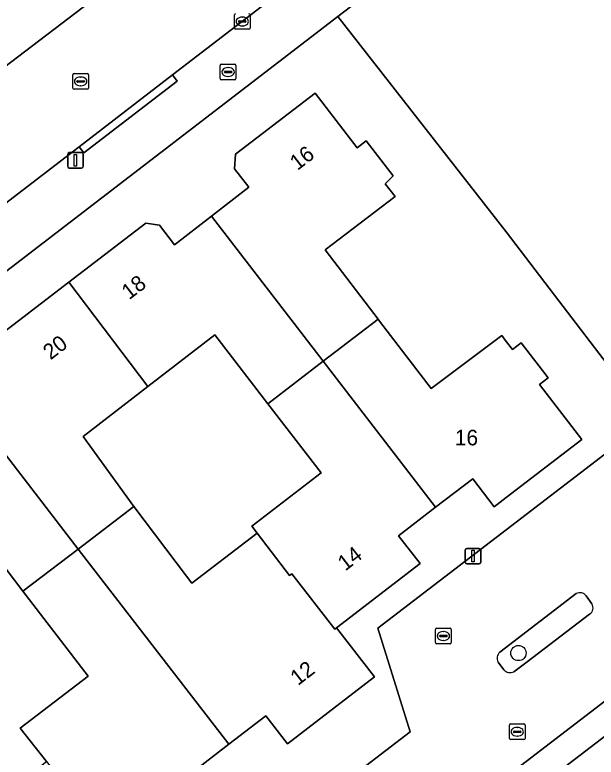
# Model space of a CAD drawing. Extents: x 159352 to 160617, y 385888 to 387323.
# Drawn here: x 159968.45 to 160005.77, y 386630 to 386677.7 of the extents above; entities that cross this region are included whole.
import ezdxf

# ---------------------------------------------------------------- set-up
doc = ezdxf.new("R2010")
doc.units = 0
for name, color, linetype in [('IMGEO_Boom', 7, 'Continuous'), ('IMGEO_Brandkraan', 7, 'Continuous'), ('IMGEO_Erf', 7, 'Continuous'), ('IMGEO_Hek', 7, 'Continuous'), ('IMGEO_Kolk', 7, 'Continuous'), ('IMGEO_Lichtmast', 7, 'Continuous'), ('IMGEO_Pand', 7, 'Continuous'), ('IMGEO_Pand_nummerreeks', 7, 'Continuous'), ('IMGEO_Rijbaan_lokaal_open', 7, 'Continuous'), ('IMGEO_Rioolput', 7, 'Continuous'), ('IMGEO_Verkeerseiland_groen', 7, 'Continuous'), ('IMGEO_Voetpad_open', 7, 'Continuous')]:
    doc.layers.add(name, color=color, linetype=linetype)

msp = doc.modelspace()

# ---------------------------------------------------------------- linework, layer by layer
at = {"layer": 'IMGEO_Boom'}
msp.add_circle((160000.784, 386636.686), 0.489, dxfattribs=at)
at = {"layer": 'IMGEO_Brandkraan'}
for p, q in [((159981.643, 386673.6), (159981.643, 386674.452)), ((159981.718, 386674.526), (159982.57, 386674.526)), ((159982.131, 386674.306), (159982.156, 386674.306)), ((159982.644, 386674.452), (159982.644, 386673.6)), ((159981.902, 386674.02), (159981.902, 386674.032)), ((159982.34, 386673.983), (159981.942, 386673.983)), ((159981.945, 386674.069), (159982.343, 386674.069)), ((159982.386, 386674.032), (159982.386, 386674.02)), ((159982.57, 386673.526), (159981.718, 386673.526)), ((159982.154, 386673.746), (159982.129, 386673.746))]:
    msp.add_line(p, q, dxfattribs=at)
for points in [[(159981.643, 386673.6), (159981.643, 386674.452)], [(159981.718, 386674.526), (159982.57, 386674.526)], [(159982.644, 386674.452), (159982.644, 386673.6)], [(159982.57, 386673.526), (159981.718, 386673.526)]]:
    msp.add_lwpolyline(points, dxfattribs=at)
for centre, radius, start, end in [((159981.72, 386674.45), 0.0765, 91.552, 178.448), ((159981.72, 386674.45), 0.0765, 91.552, 178.448), ((159982.568, 386674.45), 0.0765, 1.552, 88.448), ((159982.568, 386674.45), 0.0765, 1.552, 88.448), ((159981.942, 386674.029), 0.0403, 85.8775, 175.7526), ((159981.939, 386674.019), 0.0366, 178.938, 274.7102), ((159982.343, 386674.026), 0.043, 264.8664, 352.4533), ((159982.347, 386674.031), 0.0386, 1.7309, 96.639), ((159981.72, 386673.602), 0.0765, 181.552, 268.448), ((159981.72, 386673.602), 0.0765, 181.552, 268.448), ((159982.568, 386673.602), 0.0765, 271.552, 358.448), ((159982.568, 386673.602), 0.0765, 271.552, 358.448)]:
    msp.add_arc(centre, radius, start, end, dxfattribs=at)
for centre, major_axis, ratio, start_param, end_param in [((159982.13, 386674.026), (-0.387, 0.002), 0.722429, 4.712389, 7.853982), ((159982.155, 386674.026), (-0.39, 0.002), 0.717154, 1.570796, 4.712389)]:
    msp.add_ellipse(centre, major_axis=major_axis, ratio=ratio, start_param=start_param, end_param=end_param, dxfattribs=at)
at = {"layer": 'IMGEO_Erf'}
for points in [[(160065.794, 386626.44), (160085.005, 386641.126), (160089.965, 386644.917), (160092.338, 386646.788), (160076.083, 386667.881), (160067.311, 386679.265), (160039.137, 386715.824), (160034.69, 386712.386), (160000, 386685.869), (159989.185, 386677.602), (160000, 386663.753), (160003.382, 386659.325), (160006.78, 386654.871), (160017.39, 386640.963), (160015.782, 386639.699), (160016.316, 386638.995), (160013.533, 386636.86), (160000, 386626.477)], [(160000, 386644.604), (160007.623, 386650.457), (160015.231, 386640.426), (160015.782, 386639.699), (160017.39, 386640.963), (160006.78, 386654.871), (160003.382, 386659.325), (160000, 386663.753), (159989.185, 386677.602), (159937.885, 386638.154)], [(159966.916, 386656.691), (159971.915, 386660.518), (159976.865, 386664.307), (159977.736, 386664.173), (159978.701, 386662.914), (159981.086, 386664.765), (159983.475, 386666.62), (159982.557, 386667.808), (159982.628, 386668.748), (159987.73, 386672.672), (159990.421, 386669.149), (159991.013, 386669.612), (159992.751, 386667.353), (159992.22, 386666.838), (159992.861, 386666.018), (159988.38, 386662.592), (159991.779, 386658.135), (159991.866, 386658.021), (159995.19, 386653.694), (159999.71, 386657.09), (160000, 386656.713), (160000.4, 386656.194), (160000.963, 386656.627), (160002.697, 386654.374), (160002.133, 386653.94), (160004.85, 386650.41), (160000, 386646.684), (159999.227, 386646.09), (159997.85, 386647.883), (159995.47, 386646.055), (159993.092, 386644.227), (159994.469, 386642.435), (159989.1, 386638.31), (159991.54, 386635.15), (159988.565, 386632.867), (159985.95, 386630.86), (159984.571, 386632.653), (159982.189, 386630.821), (159979.811, 386628.993)], [(159937.429, 386634.583), (159958.24, 386607.374), (159976.527, 386621.358), (159979.779, 386620.834), (159993.835, 386631.612), (159991.763, 386638.279), (160000, 386644.604)]]:
    msp.add_lwpolyline(points, dxfattribs=at)
for points in [[(159984.698, 386652.706), (159981.3, 386657.126), (159976.994, 386653.81), (159972.842, 386650.612), (159976.09, 386646.095), (159979.474, 386641.633), (159979.82, 386641.181), (159984.003, 386644.388), (159983.657, 386644.84), (159988.117, 386648.259)], [(159968.972, 386640.663), (159965.595, 386645.082), (159961.243, 386641.763), (159957.042, 386638.558), (159960.348, 386634.04), (159966.149, 386626.39), (159970.474, 386629.706), (159968.795, 386631.865), (159973.148, 386635.198)]]:
    msp.add_lwpolyline(points, close=True, dxfattribs=at)
at = {"layer": 'IMGEO_Hek'}
msp.add_lwpolyline([(159989.185, 386677.602), (160000, 386663.753), (160003.382, 386659.325)], dxfattribs=at)
at = {"layer": 'IMGEO_Kolk'}
for p, q in [((159982.552, 386676.847), (159982.552, 386677.699)), ((159983.553, 386677.699), (159983.553, 386676.847)), ((159982.811, 386677.267), (159982.811, 386677.279)), ((159983.249, 386677.23), (159982.851, 386677.23)), ((159982.854, 386677.316), (159983.252, 386677.316)), ((159983.04, 386677.553), (159983.065, 386677.553)), ((159983.295, 386677.279), (159983.295, 386677.267)), ((159983.479, 386676.773), (159982.627, 386676.773)), ((159983.063, 386676.993), (159983.038, 386676.993)), ((159995.466, 386637.355), (159995.466, 386638.207)), ((159995.541, 386638.281), (159996.393, 386638.281)), ((159995.954, 386638.061), (159995.979, 386638.061)), ((159996.467, 386638.207), (159996.467, 386637.355)), ((159995.725, 386637.775), (159995.725, 386637.787)), ((159996.163, 386637.738), (159995.765, 386637.738)), ((159995.768, 386637.824), (159996.166, 386637.824)), ((159996.209, 386637.787), (159996.209, 386637.775)), ((159996.393, 386637.281), (159995.541, 386637.281)), ((159995.977, 386637.501), (159995.952, 386637.501)), ((160000.208, 386631.201), (160000.208, 386632.053)), ((160000.283, 386632.127), (160001.135, 386632.127)), ((160000.696, 386631.907), (160000.721, 386631.907)), ((160001.209, 386632.053), (160001.209, 386631.201)), ((160000.467, 386631.621), (160000.467, 386631.633)), ((160000.905, 386631.584), (160000.507, 386631.584)), ((160000.51, 386631.67), (160000.908, 386631.67)), ((160000.951, 386631.633), (160000.951, 386631.621)), ((160001.135, 386631.127), (160000.283, 386631.127)), ((160000.719, 386631.347), (160000.694, 386631.347))]:
    msp.add_line(p, q, dxfattribs=at)
for points in [[(159982.552, 386676.847), (159982.552, 386677.699)], [(159983.553, 386677.699), (159983.553, 386676.847)], [(159983.479, 386676.773), (159982.627, 386676.773)], [(159995.466, 386637.355), (159995.466, 386638.207)], [(159995.541, 386638.281), (159996.393, 386638.281)], [(159996.467, 386638.207), (159996.467, 386637.355)], [(159996.393, 386637.281), (159995.541, 386637.281)], [(160000.208, 386631.201), (160000.208, 386632.053)], [(160000.283, 386632.127), (160001.135, 386632.127)], [(160001.209, 386632.053), (160001.209, 386631.201)], [(160001.135, 386631.127), (160000.283, 386631.127)]]:
    msp.add_lwpolyline(points, dxfattribs=at)
for centre, radius, start, end in [((159982.629, 386677.697), 0.0765, 91.552, 178.448), ((159982.629, 386677.697), 0.0765, 91.552, 178.448), ((159983.477, 386677.697), 0.0765, 1.552, 88.448), ((159983.477, 386677.697), 0.0765, 1.552, 88.448), ((159982.851, 386677.276), 0.0403, 85.8775, 175.7526), ((159982.848, 386677.266), 0.0366, 178.938, 274.7102), ((159983.252, 386677.273), 0.043, 264.8664, 352.4533), ((159983.256, 386677.278), 0.0386, 1.7309, 96.639), ((159982.629, 386676.849), 0.0765, 181.552, 268.448), ((159982.629, 386676.849), 0.0765, 181.552, 268.448), ((159983.477, 386676.849), 0.0765, 271.552, 358.448), ((159983.477, 386676.849), 0.0765, 271.552, 358.448), ((159995.543, 386638.205), 0.0765, 91.552, 178.448), ((159995.543, 386638.205), 0.0765, 91.552, 178.448), ((159996.391, 386638.205), 0.0765, 1.552, 88.448), ((159996.391, 386638.205), 0.0765, 1.552, 88.448), ((159995.765, 386637.784), 0.0403, 85.8775, 175.7526), ((159995.762, 386637.774), 0.0366, 178.938, 274.7102), ((159996.166, 386637.781), 0.043, 264.8664, 352.4533), ((159996.17, 386637.786), 0.0386, 1.7309, 96.639), ((159995.543, 386637.357), 0.0765, 181.552, 268.448), ((159995.543, 386637.357), 0.0765, 181.552, 268.448), ((159996.391, 386637.357), 0.0765, 271.552, 358.448), ((159996.391, 386637.357), 0.0765, 271.552, 358.448), ((160000.285, 386632.051), 0.0765, 91.552, 178.448), ((160000.285, 386632.051), 0.0765, 91.552, 178.448), ((160001.133, 386632.051), 0.0765, 1.552, 88.448), ((160001.133, 386632.051), 0.0765, 1.552, 88.448), ((160000.507, 386631.63), 0.0403, 85.8775, 175.7526), ((160000.504, 386631.62), 0.0366, 178.938, 274.7102), ((160000.908, 386631.627), 0.043, 264.8664, 352.4533), ((160000.912, 386631.632), 0.0386, 1.7309, 96.639), ((160000.285, 386631.203), 0.0765, 181.552, 268.448), ((160000.285, 386631.203), 0.0765, 181.552, 268.448), ((160001.133, 386631.203), 0.0765, 271.552, 358.448), ((160001.133, 386631.203), 0.0765, 271.552, 358.448)]:
    msp.add_arc(centre, radius, start, end, dxfattribs=at)
for centre, major_axis, ratio, start_param, end_param in [((159983.039, 386677.273), (-0.387, 0.002), 0.722429, 4.712389, 7.853982), ((159983.064, 386677.273), (-0.39, 0.002), 0.717154, 1.570796, 4.712389), ((159995.953, 386637.781), (-0.387, 0.002), 0.722429, 4.712389, 7.853982), ((159995.978, 386637.781), (-0.39, 0.002), 0.717154, 1.570796, 4.712389), ((160000.695, 386631.627), (-0.387, 0.002), 0.722429, 4.712389, 7.853982), ((160000.72, 386631.627), (-0.39, 0.002), 0.717154, 1.570796, 4.712389)]:
    msp.add_ellipse(centre, major_axis=major_axis, ratio=ratio, start_param=start_param, end_param=end_param, dxfattribs=at)
at = {"layer": 'IMGEO_Lichtmast'}
for p, q in [((159971.849, 386667.949), (159971.849, 386668.749)), ((159971.849, 386668.749), (159971.849, 386667.949)), ((159971.949, 386668.849), (159972.739, 386668.849)), ((159972.739, 386668.849), (159971.949, 386668.849)), ((159972.839, 386668.749), (159972.839, 386667.949)), ((159972.839, 386667.949), (159972.839, 386668.749)), ((159972.739, 386667.849), (159971.949, 386667.849)), ((159971.949, 386667.849), (159972.739, 386667.849)), ((159997.373, 386642.513), (159997.373, 386643.313)), ((159997.373, 386643.313), (159997.373, 386642.513)), ((159997.473, 386643.413), (159998.263, 386643.413)), ((159998.263, 386643.413), (159997.473, 386643.413)), ((159998.363, 386643.313), (159998.363, 386642.513)), ((159998.363, 386642.513), (159998.363, 386643.313)), ((159998.263, 386642.413), (159997.473, 386642.413)), ((159997.473, 386642.413), (159998.263, 386642.413))]:
    msp.add_line(p, q, dxfattribs=at)
for points in [[(159972.269, 386668.724), (159972.419, 386668.724), (159972.419, 386667.974), (159972.269, 386667.974), (159972.269, 386668.724)], [(159997.793, 386643.288), (159997.943, 386643.288), (159997.943, 386642.538), (159997.793, 386642.538), (159997.793, 386643.288)]]:
    msp.add_lwpolyline(points, dxfattribs=at)
for centre, start, end in [((159971.949, 386668.749), 90, 180), ((159971.949, 386668.749), 90, 180), ((159972.739, 386668.749), 0, 90), ((159972.739, 386668.749), 360, 90), ((159971.949, 386667.949), 180, 270), ((159971.949, 386667.949), 180, 270), ((159972.739, 386667.949), 270, 0), ((159972.739, 386667.949), 270, 0), ((159997.473, 386643.313), 90, 180), ((159997.473, 386643.313), 90, 180), ((159998.263, 386643.313), 0, 90), ((159998.263, 386643.313), 360, 90), ((159997.473, 386642.513), 180, 270), ((159997.473, 386642.513), 180, 270), ((159998.263, 386642.513), 270, 0), ((159998.263, 386642.513), 270, 0)]:
    msp.add_arc(centre, 0.1, start, end, dxfattribs=at)
at = {"layer": 'IMGEO_Pand'}
for points in [[(159991.779, 386658.135), (159988.38, 386662.592), (159992.861, 386666.018), (159992.22, 386666.838), (159992.751, 386667.353), (159991.013, 386669.612), (159990.421, 386669.149), (159987.73, 386672.672), (159982.628, 386668.748), (159982.557, 386667.808), (159983.475, 386666.62), (159981.086, 386664.765), (159988.258, 386655.436)], [(159984.698, 386652.706), (159988.258, 386655.436), (159981.086, 386664.765), (159978.701, 386662.914), (159977.736, 386664.173), (159976.865, 386664.307), (159971.915, 386660.518), (159976.994, 386653.81), (159981.3, 386657.126)], [(159976.994, 386653.81), (159971.915, 386660.518), (159966.916, 386656.691), (159966.819, 386655.753), (159967.752, 386654.512), (159965.347, 386652.681), (159972.52, 386643.37), (159976.09, 386646.095), (159972.842, 386650.612)], [(159988.258, 386655.436), (159995.47, 386646.055), (159997.85, 386647.883), (159999.227, 386646.09), (160000, 386646.684), (160004.85, 386650.41), (160002.133, 386653.94), (160002.697, 386654.374), (160000.963, 386656.627), (160000.4, 386656.194), (160000, 386656.713), (159999.71, 386657.09), (159995.19, 386653.694), (159991.866, 386658.021), (159991.779, 386658.135)], [(159988.258, 386655.436), (159984.698, 386652.706), (159988.117, 386648.259), (159983.657, 386644.84), (159984.003, 386644.388), (159986.091, 386641.665), (159986.227, 386641.769), (159988.989, 386638.225), (159989.1, 386638.31), (159994.469, 386642.435), (159993.092, 386644.227), (159995.47, 386646.055)], [(159968.972, 386640.663), (159972.52, 386643.37), (159965.347, 386652.681), (159962.981, 386650.88), (159962.048, 386652.112), (159961.147, 386652.268), (159956.187, 386648.474), (159961.243, 386641.763), (159965.595, 386645.082)], [(159986.227, 386641.769), (159986.091, 386641.665), (159984.003, 386644.388), (159979.82, 386641.181), (159979.474, 386641.633), (159976.09, 386646.095), (159972.52, 386643.37), (159982.189, 386630.821), (159984.571, 386632.653), (159985.95, 386630.86), (159988.565, 386632.867), (159991.54, 386635.15), (159989.1, 386638.31), (159988.989, 386638.225)], [(159982.189, 386630.821), (159972.52, 386643.37), (159968.972, 386640.663), (159973.148, 386635.198), (159968.795, 386631.865), (159970.474, 386629.706), (159975.702, 386622.984), (159978.567, 386625.185), (159981.19, 386627.2), (159979.811, 386628.993)]]:
    msp.add_lwpolyline(points, close=True, dxfattribs=at)
at = {"layer": 'IMGEO_Rijbaan_lokaal_open'}
for points in [[(159963.891, 386662.552), (159972.57, 386669.222), (159978.571, 386673.834), (159996.219, 386687.397), (160000, 386690.297), (160032.354, 386715.113)], [(160008.215, 386705.469), (160000.283, 386699.292), (160000, 386699.075), (159997.964, 386697.515), (159995.945, 386695.968), (159978.246, 386682.399), (159978.241, 386682.323), (159963.211, 386670.876)], [(159963.113, 386670.875), (159963.211, 386670.876), (159978.241, 386682.323), (159978.246, 386682.399)], [(159999.592, 386636.737), (160004.5, 386640.506)], [(160005.124, 386640.364), (160005.506, 386639.841)], [(160005.358, 386639.189), (160001.339, 386636.112)], [(159999.855, 386635.612), (159999.488, 386636.104)], [(160001.339, 386636.112), (160000.497, 386635.488)]]:
    msp.add_lwpolyline(points, dxfattribs=at)
msp.add_lwpolyline([(160000, 386628.741), (160015.231, 386640.426), (160007.623, 386650.457), (160000, 386644.604), (159991.763, 386638.279), (159993.835, 386631.612), (159979.779, 386620.834), (159976.527, 386621.358), (159958.24, 386607.374), (159961.914, 386602.559), (159967.388, 386606.878), (159970.89, 386609.564), (159972.409, 386607.573)], close=True, dxfattribs=at)
for centre, radius, start, end in [((160004.728, 386640.067), 0.495, 36.9166, 117.4431), ((160005.097, 386639.591), 0.479, 302.9611, 31.4607), ((159999.913, 386636.359), 0.496, 130.3381, 211.0016), ((160000.252, 386635.943), 0.517, 219.8566, 298.2796)]:
    msp.add_arc(centre, radius, start, end, dxfattribs=at)
at = {"layer": 'IMGEO_Rioolput'}
for p, q in [((159972.175, 386672.995), (159972.175, 386673.847)), ((159972.25, 386673.921), (159973.102, 386673.921)), ((159973.176, 386673.847), (159973.176, 386672.995)), ((159972.434, 386673.415), (159972.434, 386673.427)), ((159972.872, 386673.378), (159972.474, 386673.378)), ((159972.477, 386673.464), (159972.875, 386673.464)), ((159972.663, 386673.701), (159972.688, 386673.701)), ((159972.918, 386673.427), (159972.918, 386673.415)), ((159973.102, 386672.921), (159972.25, 386672.921)), ((159972.686, 386673.141), (159972.661, 386673.141))]:
    msp.add_line(p, q, dxfattribs=at)
for points in [[(159972.175, 386672.995), (159972.175, 386673.847)], [(159972.25, 386673.921), (159973.102, 386673.921)], [(159973.176, 386673.847), (159973.176, 386672.995)], [(159973.102, 386672.921), (159972.25, 386672.921)]]:
    msp.add_lwpolyline(points, dxfattribs=at)
for centre, radius, start, end in [((159972.252, 386673.845), 0.0765, 91.552, 178.448), ((159972.252, 386673.845), 0.0765, 91.552, 178.448), ((159973.1, 386673.845), 0.0765, 1.552, 88.448), ((159973.1, 386673.845), 0.0765, 1.552, 88.448), ((159972.474, 386673.424), 0.0403, 85.8775, 175.7526), ((159972.471, 386673.414), 0.0366, 178.938, 274.7102), ((159972.875, 386673.421), 0.043, 264.8664, 352.4533), ((159972.879, 386673.426), 0.0386, 1.7309, 96.639), ((159972.252, 386672.997), 0.0765, 181.552, 268.448), ((159972.252, 386672.997), 0.0765, 181.552, 268.448), ((159973.1, 386672.997), 0.0765, 271.552, 358.448), ((159973.1, 386672.997), 0.0765, 271.552, 358.448)]:
    msp.add_arc(centre, radius, start, end, dxfattribs=at)
for centre, major_axis, ratio, start_param, end_param in [((159972.662, 386673.421), (-0.387, 0.002), 0.722429, 4.712389, 7.853982), ((159972.687, 386673.421), (-0.39, 0.002), 0.717154, 1.570796, 4.712389)]:
    msp.add_ellipse(centre, major_axis=major_axis, ratio=ratio, start_param=start_param, end_param=end_param, dxfattribs=at)
at = {"layer": 'IMGEO_Verkeerseiland_groen'}
for points in [[(160004.5, 386640.506), (159999.592, 386636.737)], [(160005.506, 386639.841), (160005.124, 386640.364)], [(160001.339, 386636.112), (160005.358, 386639.189)], [(159999.488, 386636.104), (159999.855, 386635.612)], [(160000.497, 386635.488), (160001.339, 386636.112)]]:
    msp.add_lwpolyline(points, dxfattribs=at)
for centre, radius, start, end in [((160004.728, 386640.067), 0.495, 36.9166, 117.4431), ((160005.097, 386639.591), 0.479, 302.9611, 31.4607), ((159999.913, 386636.359), 0.496, 130.3381, 211.0016), ((160000.252, 386635.943), 0.517, 219.8566, 298.2796)]:
    msp.add_arc(centre, radius, start, end, dxfattribs=at)
at = {"layer": 'IMGEO_Voetpad_open'}
for points in [[(160058.189, 386734.965), (160044.995, 386724.867), (160032.354, 386715.113), (160000, 386690.297), (159996.219, 386687.397), (159978.571, 386673.834), (159978.875, 386673.438), (159972.874, 386668.826), (159972.57, 386669.222), (159963.891, 386662.552), (159964.195, 386662.156), (159958.166, 386657.522), (159957.862, 386657.918), (159947.565, 386650.005), (159947.869, 386649.609), (159941.861, 386644.992), (159941.557, 386645.388), (159935.787, 386640.953), (159935.631, 386640.825)], [(159937.885, 386638.154), (159989.185, 386677.602), (160000, 386685.869), (160034.69, 386712.386), (160039.137, 386715.824), (160059.388, 386731.484)]]:
    msp.add_lwpolyline(points, dxfattribs=at)
for points in [[(159978.571, 386673.834), (159972.57, 386669.222), (159972.874, 386668.826), (159978.875, 386673.438)], [(160000, 386626.477), (160013.533, 386636.86), (160016.316, 386638.995), (160015.782, 386639.699), (160015.231, 386640.426), (160000, 386628.741), (159972.409, 386607.573), (159973.45, 386606.21)]]:
    msp.add_lwpolyline(points, close=True, dxfattribs=at)

# ---------------------------------------------------------------- texts
at = {"layer": 'IMGEO_Pand_nummerreeks'}
for s, rotation, p in [('16', 37.5643, (159986.595, 386667.662)), ('18', 37.4342, (159975.79, 386659.353)), ('20', 37.4342, (159970.743, 386655.489)), ('14', 37.5345, (159989.667, 386641.923)), ('12', 37.5058, (159986.624, 386634.555))]:
    msp.add_text(s, height=1, rotation=rotation, dxfattribs=at).set_placement(p)
msp.add_text('16', height=1, dxfattribs=at).set_placement((159996.706, 386650.033))

doc.saveas('drawing.dxf')
